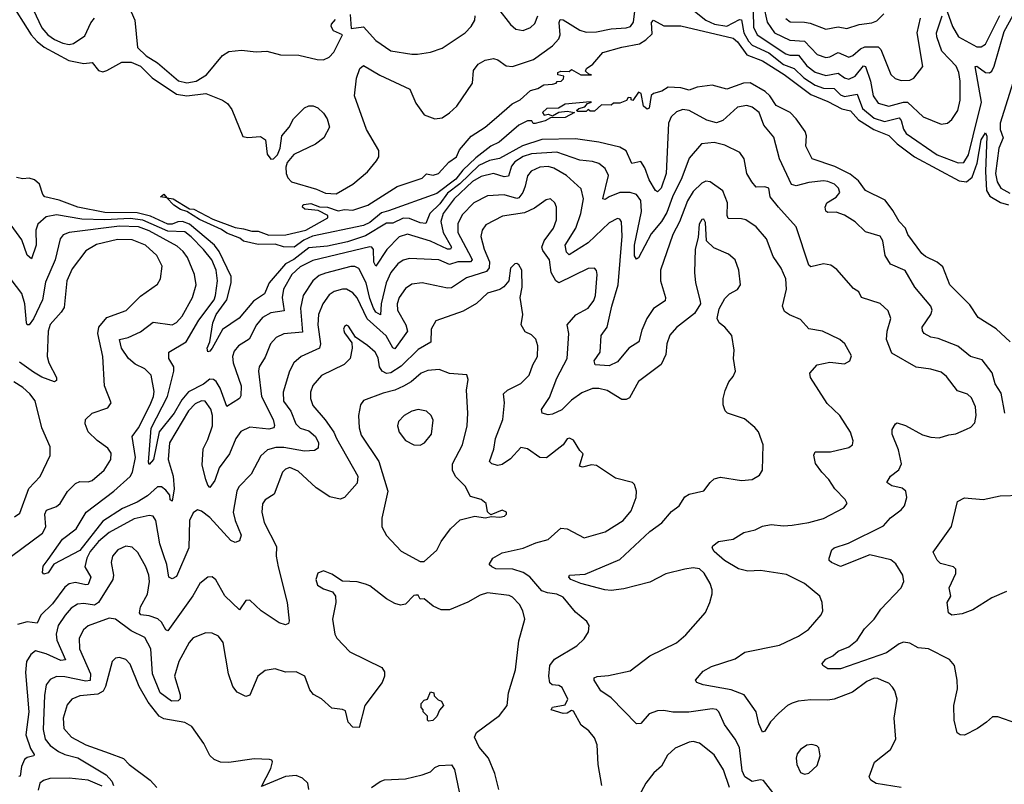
# Model space of a CAD drawing. Extents: x 1468344 to 1613994, y 525695 to 643861.
# Tile 360 of 427: x 1573730 to 1578415, y 612230 to 615867. Entities that reach past the tile are written whole.
import ezdxf

# ---------------------------------------------------------------- set-up
doc = ezdxf.new("R2010")
doc.units = 0

msp = doc.modelspace()

# ---------------------------------------------------------------- linework, layer by layer
at = {"layer": '0CON10XD'}
for points in [[(1573677.6, 615965), (1573784.8, 615795), (1573813.1, 615763.1), (1573845.6, 615735.6), (1573962.7, 615672.7), (1574035, 615658.9), (1574075, 615663.2), (1574105, 615625.9), (1574125, 615619.4), (1574145, 615624.8), (1574215, 615664.8), (1574260, 615665), (1574304.7, 615645), (1574359.9, 615589.9), (1574475, 615512.8), (1574525, 615504.2), (1574615, 615515.7), (1574695, 615483.7), (1574718.1, 615468.1), (1574739.2, 615439.2), (1574791.7, 615311.7), (1574815, 615306), (1574875, 615311.2), (1574900, 615295), (1574907.3, 615227.3), (1574925, 615203.8), (1574937.5, 615205), (1574955.9, 615224.1), (1574968.8, 615255), (1574977.5, 615315), (1575012.5, 615355), (1575032.5, 615395), (1575085, 615447.5), (1575105, 615457.5), (1575126.4, 615456.4), (1575148.3, 615448.3), (1575175, 615422.5), (1575193.3, 615395), (1575203.3, 615355), (1575176.7, 615305), (1575137.5, 615275), (1575034.1, 615225.9), (1575002.7, 615187.3), (1574996, 615165), (1574997.5, 615135), (1575005.7, 615115), (1575023.5, 615095), (1575141.2, 615061.2), (1575185, 615041.5), (1575235, 615039.2), (1575315, 615083.8), (1575385, 615143.8), (1575428.2, 615195), (1575438.5, 615215), (1575438.5, 615245), (1575380, 615345), (1575322.5, 615505), (1575332.1, 615587.9), (1575347.5, 615635), (1575365, 615648.6), (1575443.1, 615603.1), (1575586.2, 615536.2), (1575615, 615470), (1575655, 615414.4), (1575704.6, 615394.6), (1575739.5, 615400.5), (1575775, 615423.2), (1575809.1, 615455), (1575884.4, 615565), (1575888.6, 615625), (1575912, 615655), (1575945, 615674.3), (1575985, 615681.9), (1576005, 615675.7), (1576045, 615646.7), (1576075, 615643.6), (1576175, 615677.7), (1576265, 615742.2), (1576294.7, 615775), (1576300.8, 615795), (1576296.2, 615853.8), (1576301.7, 615868.3), (1576315, 615866.6), (1576395, 615817.3), (1576425, 615807.6), (1576475, 615808.5), (1576545, 615823), (1576615, 615827.4), (1576636.4, 615835), (1576651.2, 615855), (1576662.3, 615945)], [(1573793.3, 615915), (1573835, 615828.4), (1573862.9, 615795), (1573895, 615772), (1573935, 615755.8), (1573965, 615748.9), (1573985, 615752.9), (1574039.4, 615790.6), (1574068, 615852), (1574085.5, 615874.5)], [(1574249.7, 615929.7), (1574277.8, 615865), (1574290, 615735), (1574332, 615695), (1574385, 615662.4), (1574485, 615576.5), (1574525, 615566.3), (1574570, 615575), (1574618.5, 615605), (1574695, 615696.9), (1574725, 615715.6), (1574785, 615721.1), (1574855, 615714.5), (1574905, 615717.3), (1574970.2, 615700.2), (1575057.9, 615697.9), (1575145, 615676.9), (1575175, 615676.2), (1575202.2, 615687.8), (1575225, 615711.8), (1575265.4, 615795), (1575223.1, 615813.1), (1575211.5, 615835), (1575213.5, 615845), (1575232.9, 615867.1)], [(1576003, 615923), (1576065, 615844.5), (1576091.3, 615821.3), (1576125, 615816), (1576160.9, 615829.1), (1576181.2, 615848.8), (1576194.8, 615885.2)], [(1576916.4, 615926.4), (1576995, 615864), (1577035.6, 615845.6), (1577095, 615836.5), (1577155, 615867.7), (1577165, 615866.7), (1577176.3, 615805), (1577197.3, 615765), (1577215, 615745.1), (1577295, 615709.1), (1577365, 615654.4), (1577415, 615634.5), (1577460.6, 615590.6), (1577515.1, 615555.1), (1577555, 615540.5), (1577605, 615540.3), (1577635, 615510), (1577655, 615501.9), (1577715, 615512), (1577740.7, 615445), (1577795, 615398.7), (1577845, 615382.7), (1577915, 615399.7), (1577925, 615387.5), (1577935, 615345.6), (1577948.6, 615325), (1578095, 615223.3), (1578195, 615185.3), (1578223.1, 615186.9), (1578245, 615223.5), (1578266.1, 615313.9), (1578306.8, 615475), (1578276, 615644), (1578285, 615646), (1578325, 615615.8), (1578345, 615614.1), (1578355, 615622), (1578366.7, 615645), (1578415, 615811.2), (1578475, 615920.6)], [(1577219.9, 615905), (1577221.6, 615831.6), (1577238.4, 615795), (1577375, 615705.2), (1577395, 615697.7), (1577435, 615697.7), (1577475, 615647.7), (1577515, 615617.7), (1577565, 615600.9), (1577625, 615612.4), (1577655, 615589.8), (1577675, 615583.9), (1577705, 615598.2), (1577745, 615647.2), (1577754.7, 615644.7), (1577778, 615575), (1577790.7, 615505), (1577815, 615469.7), (1577865, 615454.8), (1577935, 615473.8), (1577955, 615473.9), (1578029.2, 615405), (1578115, 615370), (1578145, 615374.3), (1578165, 615392), (1578194.5, 615435), (1578205.3, 615484.7), (1578205.3, 615575), (1578199.4, 615615), (1578186.6, 615645), (1578155, 615678.4), (1578117.8, 615717.8), (1578094.3, 615785), (1578093, 615805), (1578119.3, 615885)], [(1577269.3, 615935), (1577287.3, 615855), (1577321.7, 615805), (1577395, 615768.8), (1577465, 615765.2), (1577525, 615700.9), (1577565, 615687.6), (1577585, 615690.6), (1577625, 615710.2), (1577675, 615689.2), (1577695, 615696.9), (1577731.4, 615728.6), (1577751.8, 615738.2), (1577815, 615737.6), (1577828.2, 615725), (1577875, 615605.8), (1577895, 615587.8), (1577925, 615577.3), (1577965, 615579.5), (1577985, 615589.4), (1578026.6, 615643.4), (1578000, 615805), (1578015.8, 615874.3)], [(1578143.3, 615905), (1578168.9, 615835), (1578196.4, 615785), (1578285, 615738.5), (1578305, 615738.2), (1578325, 615751.1), (1578393.1, 615886.9)], [(1578443.4, 614335), (1578375.8, 614395.8), (1578290.7, 614450.7), (1578250.8, 614510.8), (1578155.9, 614605), (1578122.1, 614692.1), (1578095, 614714.2), (1578040.1, 614740.1), (1578023.1, 614755), (1577956.7, 614845), (1577944.6, 614875), (1577915, 614906.5), (1577885, 614960), (1577848.7, 615008.7), (1577754.6, 615054.6), (1577720.6, 615100.6), (1577681.8, 615131.8), (1577607.9, 615167.9), (1577501.2, 615205), (1577470.8, 615265), (1577473.1, 615315), (1577467.8, 615335), (1577425, 615395.4), (1577396.4, 615425), (1577329.3, 615459.3), (1577299.2, 615505), (1577277.2, 615525), (1577205, 615565.8), (1577174, 615565), (1577095, 615536.9), (1577025.5, 615555.5), (1576953.4, 615546.6), (1576915, 615530.9), (1576875, 615543.3), (1576815, 615545.6), (1576785, 615526.2), (1576745, 615515.6), (1576735, 615506), (1576724.4, 615445.6), (1576715, 615441.8), (1576698.2, 615455), (1576687.3, 615515), (1576675, 615522.5), (1576647, 615483), (1576640, 615485), (1576640, 615495), (1576625, 615496), (1576617, 615483), (1576585, 615470), (1576555, 615470), (1576545, 615460), (1576498.3, 615461.7), (1576465, 615432.5), (1576445, 615432.5), (1576435, 615440), (1576425, 615430), (1576385, 615430), (1576380, 615435), (1576390, 615445), (1576418.3, 615451.7), (1576431.7, 615468.3), (1576450, 615475), (1576445, 615476.7), (1576325, 615465.8), (1576293.5, 615446.5), (1576238.8, 615445), (1576217.5, 615425), (1576225, 615413.3), (1576245, 615416.7), (1576265, 615410), (1576295, 615426.7), (1576335, 615432.5), (1576370, 615425), (1576325, 615401.2), (1576255, 615400), (1576230, 615385), (1576183, 615373), (1576173.3, 615373.3), (1576165.9, 615385.9), (1576145.5, 615385.5), (1576105, 615365.8), (1576011.8, 615285), (1575971.6, 615265), (1575900.9, 615209.1), (1575838.8, 615151.2), (1575805, 615109.1), (1575715, 615040.6), (1575485, 614958.5), (1575451.6, 614948.4), (1575395, 614902.2), (1575365, 614887.8), (1575123.1, 614836.9), (1575081.1, 614818.9), (1575035, 614785.3), (1574985, 614786.7), (1574945, 614799.2), (1574865, 614797.7), (1574795, 614812.9), (1574777.2, 614827.2), (1574715, 614852.1), (1574689.7, 614869.7), (1574585, 614916), (1574524.4, 614954.4), (1574495, 614964.3), (1574462.5, 614985), (1574430, 615020), (1574400, 615025), (1574415, 615037.5), (1574430, 615020), (1574460, 615015), (1574538, 614968), (1574557.5, 614965), (1574648.6, 614918.6), (1574755, 614878.9), (1574795, 614871.5), (1574835, 614861.1), (1574865, 614860.5), (1574915, 614842), (1574995.7, 614844.3), (1575091.9, 614865), (1575196, 614925), (1575195.8, 614935.8), (1575150, 614960), (1575086.2, 614965), (1575075.8, 614975), (1575076.2, 614985), (1575082.4, 614987.6), (1575115, 614991.8), (1575156.9, 614976.9), (1575195, 614975.2), (1575245, 614958.5), (1575275, 614964.6), (1575315, 614960.3), (1575386.9, 614985), (1575526.2, 615073.8), (1575645, 615112.4), (1575665, 615134.4), (1575697.3, 615127.3), (1575723.3, 615135), (1575771.3, 615188.7), (1575807.6, 615215), (1575822.7, 615247.3), (1575877.8, 615312.2), (1575944.4, 615355), (1575997.8, 615402.3), (1576073.3, 615466.7), (1576110.8, 615485), (1576159.7, 615530.3), (1576195, 615540), (1576223, 615557), (1576265, 615560), (1576282.5, 615565), (1576287, 615573), (1576306.7, 615575), (1576317.5, 615585), (1576318.3, 615598.3), (1576290, 615605), (1576290, 615615), (1576305, 615622.5), (1576345, 615620), (1576355, 615630), (1576400, 615605), (1576450, 615605), (1576437.5, 615607.5), (1576422.5, 615622.5), (1576426.7, 615635), (1576457.5, 615655), (1576505, 615711.2), (1576595, 615736.9), (1576678.6, 615751.4), (1576709.5, 615770.5), (1576739.7, 615800.3), (1576735.8, 615854.2), (1576745, 615864), (1576795, 615838.1), (1576875, 615836.9), (1577125, 615778.5), (1577145, 615761.8), (1577190.4, 615700.4), (1577265, 615670.5), (1577366.8, 615606.8), (1577495, 615511.3), (1577575, 615478.3), (1577642.1, 615442.1), (1577682.9, 615432.9), (1577721, 615391), (1577793.8, 615343.8), (1577865.8, 615315.8), (1577905.9, 615275.9), (1577986.9, 615215), (1578199.8, 615099.8), (1578235, 615095.2), (1578262.2, 615117.8), (1578286, 615184), (1578305, 615295.4), (1578325, 615329.2), (1578332.1, 615312.1), (1578326.2, 615145), (1578329.8, 615055), (1578346.9, 615026.9), (1578396.6, 614996.6), (1578435, 614985.5)], [(1575301.6, 615891.6), (1575306.2, 615825), (1575365, 615832.7), (1575425, 615767.5), (1575495, 615718.9), (1575595, 615702.3), (1575622.9, 615702.9), (1575685, 615711.8), (1575739.2, 615730.8), (1575850, 615805), (1575878.5, 615835), (1575895.4, 615865), (1575896.8, 615885)], [(1577375, 615872.7), (1577396.2, 615856.2), (1577465, 615855.7), (1577490.4, 615849.6), (1577565, 615821.8), (1577625, 615832.5), (1577665, 615824.7), (1577725, 615844.6), (1577785, 615851.3), (1577808.8, 615861.2), (1577841.1, 615895)], [(1578465, 615597.3), (1578396.1, 615373.9), (1578395.8, 615345), (1578410.2, 615305), (1578388.5, 615255), (1578373.8, 615135), (1578380.3, 615095), (1578398.9, 615065), (1578441.6, 615041.6)], [(1578418.2, 613995), (1578400.1, 614090.1), (1578371.6, 614135), (1578356.6, 614186.6), (1578309.8, 614249.8), (1578254.7, 614264.7), (1578193.9, 614313.9), (1578100.4, 614350.4), (1578065, 614356.4), (1578033.3, 614375), (1578025, 614386.7), (1578023.6, 614405), (1578065.6, 614465), (1578071.4, 614485), (1578065.7, 614505), (1577990, 614595), (1577943.8, 614673.8), (1577874.2, 614704.2), (1577847.9, 614745), (1577836.9, 614815), (1577825, 614838), (1577755, 614857.1), (1577705.6, 614905), (1577655, 614937.8), (1577615, 614951.5), (1577575, 614950), (1577565.6, 614955.6), (1577562.5, 614975), (1577571.1, 614995), (1577615, 615022.1), (1577633.1, 615045), (1577626.5, 615065), (1577606.9, 615085), (1577575, 615097.4), (1577555, 615100.8), (1577485, 615093.2), (1577425, 615077), (1577402.8, 615082.8), (1577345.5, 615205), (1577317.7, 615307.7), (1577270.8, 615365), (1577247.9, 615425), (1577215, 615451.5), (1577189.4, 615459.4), (1577145, 615450.7), (1577075, 615388), (1577045, 615376.5), (1576999.2, 615389.2), (1576915, 615434.8), (1576885, 615438.9), (1576855, 615428.9), (1576829.3, 615405), (1576817.2, 615375), (1576806, 615135), (1576781.8, 615065), (1576765, 615048.1), (1576755, 615054.4), (1576725.4, 615105), (1576705, 615162.5), (1576685, 615191.9), (1576642.9, 615182.9), (1576615, 615243.1), (1576585, 615261.1), (1576485, 615284), (1576375, 615299.8), (1576215, 615297.2), (1576122.6, 615267.4), (1576013.4, 615206.6), (1575965, 615197.1), (1575915, 615173.7), (1575823.6, 615086.4), (1575765, 615041.7), (1575729.6, 614990.4), (1575680.6, 614945), (1575662.5, 614897.5), (1575635, 614900.7), (1575585, 614921.8), (1575555, 614922.1), (1575505, 614899.1), (1575475, 614899.1), (1575375, 614839.1), (1575290.1, 614809.9), (1575195, 614790.2), (1575105, 614781.1), (1575033.8, 614726.2), (1574994.5, 614705.5), (1574917, 614615), (1574895, 614563.5), (1574842.5, 614527.5), (1574773.5, 614446.5), (1574695, 614393.9), (1574645, 614304.4), (1574635, 614290), (1574625, 614287.5), (1574622, 614305), (1574633.8, 614335), (1574648.5, 614425), (1574664.3, 614465), (1574714.6, 614535), (1574736.2, 614615), (1574736, 614645), (1574678.8, 614765), (1574657.1, 614795), (1574538.3, 614895), (1574505, 614907.4), (1574481.7, 614905), (1574455, 614894.2), (1574435, 614894.4), (1574352.6, 614932.6), (1574288.2, 614948.2), (1574135, 614950), (1574005.6, 614975), (1573917.7, 615007.7), (1573848.8, 615025), (1573839.2, 615035), (1573824.4, 615085), (1573800, 615105), (1573775, 615113.1), (1573745, 615110), (1573715, 615115.7)], [(1578475, 612519.1), (1578385, 612551.2), (1578358.3, 612551.7), (1578330, 612525), (1578288, 612495), (1578225, 612464.4), (1578205, 612465.7), (1578190, 612475), (1578175.7, 612535), (1578174.4, 612605), (1578192.2, 612685), (1578191.4, 612725), (1578177.5, 612795), (1578155, 612824), (1578055, 612874.4), (1578005, 612879.6), (1577965, 612901.8), (1577935, 612905.6), (1577915, 612898.1), (1577854.1, 612855.9), (1577635, 612780), (1577575, 612780), (1577552, 612795), (1577548, 612805), (1577565, 612825.3), (1577599.2, 612840.8), (1577625, 612863.2), (1577675, 612884.7), (1577715, 612915.5), (1577750.1, 612969.9), (1577796.4, 613015), (1577827.2, 613062.8), (1577924.7, 613165.3), (1577936.2, 613195), (1577932.1, 613225), (1577899.2, 613279.2), (1577875, 613297.8), (1577775, 613322.3), (1577635, 613265.7), (1577592.5, 613285), (1577582, 613295), (1577581.2, 613305), (1577594, 613345), (1577605.6, 613354.4), (1577673.1, 613376.9), (1577840, 613460), (1577873.1, 613496.9), (1577924.7, 613535.3), (1577939.5, 613555), (1577951.5, 613595), (1577946.7, 613625), (1577928.8, 613638.8), (1577880.3, 613650.2), (1577856, 613665), (1577873.1, 613695), (1577913.5, 613726.5), (1577926.2, 613755), (1577911.5, 613821.5), (1577880.7, 613895), (1577881.7, 613918.3), (1577897.5, 613945), (1577905, 613950), (1577945, 613937.5), (1578025, 613893.1), (1578065, 613880.6), (1578105, 613877.5), (1578151.7, 613891.7), (1578185, 613896.7), (1578235, 613918.8), (1578255, 613928.8), (1578275, 613950), (1578281.9, 613985), (1578277.3, 614025), (1578258.5, 614068.5), (1578240, 614085), (1578191.9, 614101.9), (1578139.4, 614169.4), (1578115, 614190.4), (1578065, 614204.6), (1577995, 614214.5), (1577880, 614280), (1577854.7, 614345), (1577857.3, 614385), (1577875.3, 614445), (1577862, 614482), (1577825, 614516.4), (1577735.7, 614545.7), (1577722.6, 614572.6), (1577697.9, 614587.9), (1577618.3, 614678.3), (1577589.3, 614699.3), (1577555, 614705.6), (1577495, 614691.5), (1577485, 614698.9), (1577425, 614881.2), (1577341.1, 614975), (1577301.5, 615025), (1577294.4, 615065), (1577275, 615071.6), (1577235, 615070.9), (1577213.1, 615095), (1577190, 615135), (1577177.7, 615205), (1577156.7, 615235), (1577085, 615270), (1577035, 615283.5), (1576973.8, 615276.2), (1576915, 615208.1), (1576880.3, 615115), (1576835.6, 615025), (1576809.5, 614950.5), (1576783.4, 614906.6), (1576735, 614848.2), (1576675, 614734.4), (1576665, 614727.8), (1576655, 614743.3), (1576654.5, 614795), (1576688.2, 614955), (1576685, 615006.7), (1576665, 615036), (1576635.2, 615045.2), (1576585, 615045.2), (1576535, 615024.7), (1576515, 615012.2), (1576504.6, 615014.6), (1576530.9, 615125), (1576515, 615158.5), (1576485, 615182.7), (1576455, 615192.6), (1576395, 615198.2), (1576285, 615237), (1576165, 615229.2), (1576125, 615216.5), (1576085, 615190), (1576070.3, 615169.7), (1576055, 615123.3), (1576035, 615120.2), (1575985, 615135.2), (1575925, 615120.6), (1575885, 615097.9), (1575797.5, 615015), (1575745.5, 614945), (1575733, 614907), (1575745.4, 614855), (1575784.7, 614785), (1575778.9, 614775), (1575765, 614774.8), (1575685, 614813.2), (1575575, 614846.9), (1575535, 614833.4), (1575476.5, 614773.5), (1575425, 614694.5), (1575415, 614713.8), (1575413.2, 614773.2), (1575405, 614784.6), (1575395, 614786.6), (1575125, 614721.9), (1575065, 614691.9), (1575024.2, 614655), (1574985.3, 614585), (1574979.1, 614545), (1574987.4, 614482.6), (1574925, 614472.1), (1574885, 614449.7), (1574856.9, 614415), (1574822.2, 614347.8), (1574770.8, 614315), (1574750.5, 614289.5), (1574742.6, 614265), (1574744.7, 614235.3), (1574784.1, 614125), (1574782.3, 614077.7), (1574775.6, 614065), (1574715, 614027.5), (1574683, 614115), (1574665, 614146.2), (1574652.2, 614155), (1574635, 614156.8), (1574605, 614133.8), (1574533.4, 614096.6), (1574500.5, 614059.5), (1574465, 613996.1), (1574393.6, 613906.4), (1574366.8, 613775), (1574345, 613752), (1574342.6, 613762.6), (1574355, 613923.5), (1574433, 614075), (1574462.6, 614195), (1574462.5, 614215), (1574439.7, 614255), (1574439.5, 614285), (1574522.1, 614335), (1574582.6, 614437.4), (1574654.8, 614535), (1574661.7, 614555), (1574671.2, 614625), (1574664.8, 614675), (1574643.9, 614725), (1574604.1, 614774.1), (1574545, 614834.8), (1574515, 614857.2), (1574435, 614861.1), (1574315, 614913.5), (1574255, 614921), (1574135, 614914.2), (1574025, 614917.7), (1573905, 614938.8), (1573855, 614928.6), (1573815.9, 614895), (1573806.2, 614865), (1573807.5, 614795), (1573785, 614730), (1573765, 614747.1), (1573739.5, 614819.5), (1573689.4, 614889.4)], [(1577925, 612214.4), (1577805, 612234.4), (1577780.3, 612250.3), (1577771.2, 612265), (1577797.5, 612335), (1577873.6, 612396.4), (1577898.6, 612445), (1577890.6, 612545), (1577905.4, 612635.4), (1577894.6, 612674.6), (1577883, 612693), (1577865, 612711.1), (1577845, 612718.8), (1577813.5, 612733.5), (1577795, 612735.3), (1577760.1, 612719.9), (1577692, 612668), (1577605, 612635.7), (1577575, 612630.6), (1577495, 612632.7), (1577434.6, 612625.4), (1577405, 612615.6), (1577384, 612605), (1577342.1, 612567.9), (1577302.9, 612527.1), (1577275, 612482.5), (1577265, 612477.5), (1577247.6, 612517.6), (1577233.6, 612575), (1577176.5, 612655), (1577115, 612679.2), (1576982.7, 612702.7), (1576951.2, 612715), (1576946.2, 612725), (1576981.7, 612768.3), (1577021.2, 612791.2), (1577135, 612826.7), (1577180.8, 612859.2), (1577345, 612892.5), (1577435.4, 612934.6), (1577483.8, 612966.2), (1577544.3, 613035.7), (1577550.8, 613055), (1577548.6, 613095), (1577537.5, 613125), (1577465, 613184.6), (1577377.8, 613227.7), (1577255, 613247.6), (1577195, 613244.7), (1577150.8, 613255), (1577084.3, 613295), (1577035, 613337.8), (1577024.6, 613355), (1577027.5, 613365), (1577055, 613384.7), (1577125, 613395.5), (1577175, 613428.5), (1577229.4, 613440.6), (1577265, 613458.2), (1577305, 613465.4), (1577365, 613459.6), (1577405, 613462.7), (1577485, 613475.8), (1577555, 613494.6), (1577651.2, 613545), (1577666.7, 613565), (1577658, 613585), (1577608.8, 613635), (1577580.8, 613680.7), (1577546.9, 613715), (1577516.1, 613756.1), (1577509.4, 613795), (1577515, 613811.2), (1577588.5, 613811.5), (1577675, 613832), (1577693.3, 613845), (1577696.4, 613863.6), (1577682.9, 613905), (1577633.1, 613985), (1577572, 614042), (1577492.5, 614165), (1577489.2, 614185), (1577525, 614226), (1577585, 614238.6), (1577655, 614230), (1577680, 614245), (1577688.3, 614268.3), (1577655.8, 614325), (1577632, 614345), (1577550, 614385), (1577485, 614396.9), (1577445, 614441.2), (1577392.6, 614462.6), (1577369.5, 614479.5), (1577359.6, 614505), (1577378.6, 614585), (1577374.7, 614634.7), (1577353.8, 614685), (1577315, 614740), (1577283.9, 614825), (1577235, 614882.2), (1577185, 614914.5), (1577165, 614920.4), (1577100.6, 614920.6), (1577095.8, 614935.7), (1577097.2, 614995), (1577075, 615053.1), (1577015, 615096.2), (1576995, 615098.7), (1576975, 615088.9), (1576935, 615049.3), (1576907, 615005), (1576869.4, 614905), (1576838.1, 614845), (1576778.5, 614675), (1576778.2, 614625), (1576803.3, 614545), (1576800.5, 614529.5), (1576746.3, 614493.7), (1576713.8, 614446.2), (1576689.9, 614390.1), (1576675.3, 614334.7), (1576628.9, 614305), (1576575, 614239.2), (1576535, 614221.2), (1576468, 614225), (1576462.6, 614245), (1576491.1, 614285), (1576496.4, 614365), (1576524.8, 614405.2), (1576547.1, 614505), (1576578.3, 614605), (1576597.2, 614837.2), (1576593.6, 614905), (1576585, 614917.8), (1576575, 614920.5), (1576535, 614901.3), (1576435, 614805.8), (1576345, 614748.5), (1576331, 614761), (1576324.7, 614795), (1576375.7, 614875), (1576400.5, 614945), (1576411.9, 615015), (1576402, 615062), (1576331.5, 615125), (1576270.9, 615160.9), (1576245, 615168.7), (1576204.2, 615165), (1576163.5, 615146.5), (1576146.4, 615123.6), (1576134.3, 615075), (1576123.9, 615045), (1576105, 615019.5), (1576095, 615017), (1576035, 615034.3), (1575955, 615029.4), (1575891.2, 614995), (1575835, 614938.8), (1575814.8, 614895.2), (1575813.8, 614855), (1575877.8, 614735), (1575882.2, 614725), (1575875, 614715.4), (1575815, 614714.8), (1575775, 614702.5), (1575724.2, 614724.2), (1575585, 614730.3), (1575555, 614723.6), (1575528.7, 614705), (1575496.3, 614665), (1575473.2, 614615), (1575450.3, 614515), (1575446.2, 614463.8), (1575425, 614476.2), (1575412.5, 614495), (1575395, 614540.9), (1575378, 614615), (1575344, 614684), (1575325, 614692.3), (1575305, 614692.2), (1575185, 614661.9), (1575155, 614649.7), (1575124.5, 614625.5), (1575078.1, 614555), (1575065.2, 614495), (1575075, 614381.2), (1574986.9, 614373.1), (1574949.5, 614355), (1574922.7, 614325), (1574897.8, 614262.2), (1574869.5, 614215), (1574866.2, 614195), (1574879.8, 614075), (1574936.2, 613965), (1574942.5, 613937.5), (1574939.2, 613925), (1574915, 613919.6), (1574825, 613928.4), (1574782.1, 613907.9), (1574758.9, 613875), (1574727.9, 613802.1), (1574678.7, 613735), (1574658.4, 613675), (1574635, 613642.2), (1574625, 613652.2), (1574615, 613680), (1574598.2, 613748.2), (1574603.1, 613825), (1574625, 613870), (1574646.8, 613935), (1574646.4, 613985), (1574639.3, 614015), (1574612.7, 614052.7), (1574595, 614054.7), (1574565, 614040.3), (1574533.1, 614006.9), (1574442.3, 613855), (1574435.7, 613775.7), (1574459.2, 613695), (1574465.2, 613635), (1574455, 613577.5), (1574445, 613582.5), (1574443.8, 613605), (1574425, 613629.6), (1574405, 613644.7), (1574385, 613645.4), (1574338.2, 613601.8), (1574288.4, 613571.6), (1574218.4, 613541.6), (1574125, 613481.5), (1574015, 613341.7), (1573892.3, 613277.7), (1573865, 613235.5), (1573845, 613228.9), (1573837.6, 613237.6), (1573841.6, 613268.4), (1573865, 613299.5), (1573933.1, 613396.9), (1573998.2, 613445), (1574045.5, 613525), (1574177.6, 613625), (1574255, 613694), (1574267, 613715), (1574281.1, 613785), (1574265.2, 613885), (1574295, 613926.1), (1574350.2, 614035), (1574366.7, 614075), (1574368.9, 614098.9), (1574355, 614175.7), (1574325, 614206.5), (1574278.3, 614228.3), (1574246.7, 614255), (1574214.1, 614305), (1574204, 614345), (1574245, 614355.9), (1574305, 614382.4), (1574365, 614428.9), (1574455, 614415.5), (1574475, 614426.4), (1574502.7, 614457.3), (1574551.6, 614545), (1574568.7, 614605), (1574562.2, 614655), (1574528.2, 614735), (1574508.2, 614765), (1574479.5, 614789.5), (1574345, 614862.8), (1574295, 614882.1), (1574204.6, 614884.6), (1573965.6, 614854.4), (1573936.3, 614843.7), (1573922.5, 614825), (1573897.6, 614725), (1573852, 614618), (1573837.6, 614535), (1573795, 614444.3), (1573775, 614416), (1573765, 614416.2), (1573761.8, 614425), (1573753.6, 614515), (1573739.4, 614565), (1573689.3, 614630.7)], [(1576461.2, 614531.2), (1576470, 614555), (1576477.7, 614655), (1576474.5, 614674.5), (1576465.4, 614685.4), (1576435, 614683.6), (1576295, 614615.9), (1576280.3, 614625), (1576258.9, 614665), (1576250, 614725), (1576218.8, 614768.8), (1576213.8, 614785), (1576225.2, 614814.8), (1576269.3, 614875), (1576283.8, 614915), (1576284.4, 614975), (1576276.1, 614996.1), (1576255, 615014.4), (1576235, 615010.5), (1576179.1, 614970.9), (1576132.2, 614947.8), (1576027.3, 614932.7), (1575948.3, 614891.8), (1575930.4, 614865), (1575924, 614836), (1575940.5, 614775), (1575965.5, 614715.5), (1575962.9, 614687.1), (1575951.6, 614668.4), (1575855, 614639.4), (1575785, 614591.5), (1575765, 614589.2), (1575705, 614603.2), (1575645, 614614.7), (1575595, 614609.6), (1575565, 614589.1), (1575535.9, 614545), (1575525.8, 614515), (1575527.6, 614485), (1575567.8, 614415), (1575574.7, 614385), (1575515, 614300.9), (1575505, 614306.9), (1575473.9, 614363.9), (1575383.4, 614443.4), (1575335, 614544.6), (1575315, 614568.4), (1575285, 614584.7), (1575265, 614585.9), (1575225.7, 614574.3), (1575202.5, 614557.5), (1575172.8, 614515), (1575151.9, 614465), (1575149.1, 614415), (1575160.3, 614325), (1575156.9, 614305), (1575069.4, 614265), (1575034.7, 614235.3), (1575013.3, 614195), (1574984.1, 614095), (1574985, 614052.9), (1575020.3, 614005), (1575043.9, 613943.9), (1575065, 613924.1), (1575105, 613910.6), (1575137.5, 613885), (1575151.9, 613855), (1575150.7, 613829.3), (1575132.6, 613817.4), (1575085, 613814.8), (1574987.2, 613832.8), (1574948, 613832), (1574909.1, 613820.9), (1574877.2, 613792.8), (1574830.4, 613705), (1574772.5, 613645), (1574762.3, 613625), (1574746.1, 613523.9), (1574755, 613484.3), (1574783.6, 613415), (1574775, 613388), (1574755, 613380.8), (1574735, 613390), (1574635, 613498.4), (1574595, 613529.6), (1574575, 613535.6), (1574555, 613520.8), (1574537.7, 613485), (1574534.2, 613355), (1574475, 613218.9), (1574455, 613207.8), (1574438.6, 613215), (1574430.5, 613275), (1574415, 613316.9), (1574396.6, 613373.4), (1574376.7, 613485), (1574365, 613506.2), (1574345, 613509.3), (1574275, 613492.7), (1574155, 613427.6), (1574105, 613385.2), (1574065, 613337.5), (1574048.7, 613305), (1574038.9, 613265), (1574067.5, 613215), (1574055, 613181.1), (1574045, 613178.4), (1573995, 613190.6), (1573965, 613183.2), (1573945, 613168.6), (1573885, 613088.1), (1573830.9, 613035), (1573812.7, 612997.3), (1573765, 613003.5), (1573719.9, 612990.1)], [(1577325, 612177.5), (1577268.7, 612248.7), (1577255, 612251.4), (1577215, 612243.6), (1577180.3, 612265), (1577167.4, 612295), (1577155.2, 612405.2), (1577135, 612444.4), (1577082.9, 612515), (1577056.7, 612575), (1577045, 612585.4), (1577025, 612588.7), (1576913.8, 612573.8), (1576837.4, 612572.6), (1576795, 612581.8), (1576765, 612580.4), (1576725.7, 612565), (1576685, 612520), (1576665, 612517.5), (1576545, 612641.1), (1576494.4, 612675), (1576463.3, 612725), (1576463.6, 612736.4), (1576477.4, 612742.6), (1576532.1, 612747.9), (1576635, 612769.6), (1576728.8, 612841.2), (1576855, 612903.3), (1576899.1, 612940.9), (1576992.4, 613047.6), (1577014.2, 613095), (1577024.4, 613135.6), (1577025.6, 613155), (1577015.5, 613185), (1576986.2, 613235), (1576965.2, 613255.2), (1576935, 613260), (1576895, 613253.8), (1576805, 613230.7), (1576727.8, 613192.2), (1576605, 613160.5), (1576545, 613152.3), (1576514.7, 613154.7), (1576399.2, 613185), (1576352.5, 613205), (1576342.7, 613215), (1576345.6, 613224.4), (1576419.8, 613230.2), (1576585, 613300), (1576727.6, 613432.4), (1576785, 613474), (1576832.1, 613527.9), (1576867.3, 613555), (1576895, 613597.8), (1576915, 613609.5), (1576984.4, 613625.6), (1577015, 613666.2), (1577035, 613682.5), (1577065, 613690.8), (1577165, 613675.7), (1577215, 613679.2), (1577249.7, 613700.3), (1577264, 613725), (1577266.9, 613845), (1577245, 613906.2), (1577228, 613928), (1577178.6, 613968.6), (1577098, 613995), (1577087.1, 614007.1), (1577077.8, 614035), (1577076.5, 614065), (1577087.2, 614102.8), (1577104.3, 614145), (1577125, 614170), (1577135.8, 614195), (1577126.2, 614255), (1577130, 614295), (1577118, 614365), (1577084.5, 614404.5), (1577057.5, 614425), (1577048.6, 614445), (1577058.1, 614491.9), (1577085, 614540), (1577107, 614563), (1577145, 614583.8), (1577159.2, 614605), (1577152, 614675), (1577134.3, 614724.3), (1577102, 614752), (1577032.2, 614782.2), (1576997.5, 614815), (1576992.8, 614902.8), (1576985, 614918), (1576975, 614916), (1576963.6, 614895), (1576958.9, 614831.1), (1576944.5, 614775), (1576940.8, 614665), (1576945.8, 614615), (1576968.3, 614528.3), (1576968.8, 614515), (1576941.2, 614468.8), (1576855, 614402.5), (1576823.3, 614366.7), (1576808.8, 614325), (1576804.7, 614275), (1576782.6, 614227.4), (1576675, 614145.5), (1576632.2, 614067.8), (1576615, 614060), (1576595, 614060.6), (1576525, 614103.4), (1576485, 614113.4), (1576455, 614113.5), (1576405, 614092.9), (1576355, 614056.6), (1576309.1, 614010.9), (1576265, 613990), (1576245, 613986.9), (1576216.2, 613995), (1576212.9, 614012.9), (1576250.2, 614069.8), (1576285, 614161.2), (1576335.4, 614255), (1576342.7, 614375), (1576335.6, 614415), (1576376.3, 614463.6), (1576434.3, 614495), (1576461.2, 614531.2)], [(1573690.5, 613315), (1573838.5, 613425), (1573854, 613455), (1573849.3, 613515), (1573856.7, 613533.3), (1573905, 613551.8), (1573921.9, 613565), (1573957.2, 613622.8), (1573995, 613661.2), (1574015, 613670), (1574055, 613668.5), (1574075, 613674.4), (1574131.9, 613725), (1574162.9, 613775), (1574165.5, 613805), (1574149.5, 613829.5), (1574098.5, 613865), (1574055.9, 613905.9), (1574041.5, 613945), (1574043.1, 613965), (1574074.6, 613995.4), (1574148.5, 614021.5), (1574164.2, 614045), (1574132.5, 614125), (1574125.3, 614264.7), (1574102, 614375), (1574106.8, 614405), (1574145, 614451.1), (1574236.2, 614483.8), (1574305, 614551.8), (1574385, 614608.6), (1574400, 614635), (1574407.1, 614695), (1574381.5, 614745), (1574328.5, 614795), (1574265, 614819.6), (1574195, 614820.6), (1574095, 614797.9), (1574045, 614768.2), (1573978.5, 614681.5), (1573954.6, 614624.6), (1573941.5, 614498.5), (1573927.5, 614475), (1573875, 614417.3), (1573865.2, 614385), (1573860.7, 614265), (1573868.9, 614235), (1573904, 614165), (1573905, 614150), (1573896, 614144), (1573835, 614166.5), (1573795, 614190.2), (1573728.6, 614238.6)], [(1576499.4, 612225), (1576481.8, 612325), (1576477.8, 612417.8), (1576465, 612451.2), (1576437.5, 612485), (1576401.7, 612511.7), (1576365, 612577.7), (1576355, 612581.5), (1576335, 612568.8), (1576315, 612567.3), (1576259.2, 612585), (1576265, 612597.5), (1576325, 612607.8), (1576338.1, 612635), (1576310.8, 612690.8), (1576295, 612699.8), (1576264, 612704), (1576253, 612713), (1576247.9, 612745), (1576251.8, 612795), (1576275, 612825.5), (1576380.6, 612889.4), (1576415, 612922), (1576436.2, 612955), (1576440, 612985), (1576428.8, 613005), (1576375, 613048.6), (1576315, 613120.5), (1576285, 613133.8), (1576240.8, 613140.8), (1576215, 613150), (1576156.7, 613216.7), (1576125, 613238.3), (1576077, 613253), (1575995, 613254.6), (1575975.8, 613265), (1575964.2, 613275), (1575980.6, 613305), (1576025, 613330.4), (1576125, 613353.5), (1576185, 613379.2), (1576243.8, 613395), (1576305, 613447.8), (1576335, 613445.6), (1576415, 613401.9), (1576515, 613430.5), (1576600.6, 613485), (1576639.1, 613530.9), (1576662.9, 613595), (1576664, 613625), (1576655.9, 613655.9), (1576646.1, 613666.1), (1576565, 613685.7), (1576475, 613746.4), (1576450.9, 613749.1), (1576408, 613738), (1576394.1, 613744.1), (1576411.7, 613801.7), (1576395, 613817.5), (1576365, 613867.5), (1576346.4, 613876.4), (1576335, 613873.8), (1576316, 613845), (1576237.2, 613782.8), (1576204.6, 613784.6), (1576145.4, 613825.4), (1576115, 613831.9), (1576065, 613778.5), (1576025, 613750.6), (1576005, 613746.9), (1575976.7, 613755), (1575966, 613765), (1575986.4, 613823.6), (1575993.2, 613875), (1576028, 613965), (1576035.9, 614045), (1576032.3, 614087.7), (1576050.8, 614105), (1576113.6, 614136.4), (1576154, 614176), (1576170.8, 614225), (1576193.8, 614265), (1576196, 614315), (1576185, 614348.1), (1576165, 614367.5), (1576135, 614382.5), (1576115.6, 614415), (1576124.3, 614465), (1576110.6, 614545), (1576120.8, 614595), (1576119.2, 614675), (1576105, 614701.2), (1576095, 614708), (1576085, 614706), (1576065.7, 614685), (1576056.9, 614625), (1576034.2, 614595.7), (1576015, 614583.8), (1575955, 614566.9), (1575902.7, 614517.3), (1575839.3, 614480.7), (1575709.2, 614435), (1575687.9, 614395), (1575686.8, 614333.2), (1575625, 614297.8), (1575545, 614218.2), (1575495, 614186.5), (1575475, 614184.8), (1575453.9, 614195), (1575442.5, 614215), (1575435, 614258), (1575420.5, 614285), (1575385, 614317.8), (1575327, 614357), (1575295, 614408.8), (1575285, 614413.3), (1575275, 614407.5), (1575270.8, 614395), (1575275, 614377.5), (1575310, 614330), (1575311.9, 614305), (1575302.5, 614255), (1575273.6, 614226.4), (1575165.8, 614174.2), (1575125, 614126.9), (1575112.7, 614095), (1575114, 614065), (1575125, 614031.4), (1575184, 613964), (1575224.7, 613905), (1575236.9, 613875), (1575339.2, 613695), (1575335, 613662), (1575275, 613594), (1575255, 613585.7), (1575205, 613596.7), (1575140.1, 613640.1), (1575055, 613720), (1575015, 613736.2), (1574995, 613729.5), (1574980, 613715), (1574940, 613610), (1574897.1, 613582.9), (1574885.4, 613564.6), (1574882.4, 613525), (1574892.2, 613475), (1574951.7, 613361.7), (1574950.8, 613315), (1574959.6, 613265), (1575002.7, 613095), (1575012, 613008), (1575008.8, 612995), (1574995, 612988.8), (1574965, 612998.8), (1574878, 613055), (1574825, 613105.8), (1574805, 613103.8), (1574775, 613060), (1574705, 613126.7), (1574663.3, 613203.3), (1574645, 613216.9), (1574625, 613215.6), (1574586.5, 613185), (1574553.4, 613126.6), (1574435, 612960), (1574425, 612964.5), (1574405, 613001.5), (1574387.7, 613017.7), (1574345, 613032.2), (1574306, 613036), (1574299.6, 613045), (1574304.3, 613075), (1574337.1, 613135), (1574347.1, 613195), (1574344.1, 613225), (1574330.3, 613265), (1574292.3, 613332.3), (1574265, 613357.8), (1574235, 613363.1), (1574196.7, 613345), (1574171.2, 613315), (1574165.4, 613285), (1574175.3, 613225.3), (1574172.4, 613205), (1574105.1, 613094.9), (1574085, 613082.6), (1574035, 613090.8), (1574005, 613086.5), (1573975, 613068), (1573946.7, 613035), (1573913.2, 612985), (1573903.3, 612945), (1573907.1, 612915), (1573947.3, 612822.7), (1573925, 612819.8), (1573855, 612850.7), (1573805.4, 612864.6), (1573782, 612848), (1573762.5, 612815), (1573757.7, 612762.3), (1573772.7, 612575), (1573759.1, 612465), (1573780.5, 612400.5), (1573798.3, 612371.7), (1573796.7, 612365), (1573765, 612358.5), (1573752.2, 612347.8), (1573737.4, 612315), (1573731.7, 612268.3), (1573725, 612267.1)], [(1575635, 613289.2), (1575655, 613290), (1575715, 613343.3), (1575735.8, 613385), (1575779.2, 613445), (1575825, 613488.6), (1575895, 613505.6), (1575945, 613497.5), (1575975, 613503.3), (1576015, 613500), (1576036.2, 613505), (1576046, 613515), (1576046, 613525), (1576025, 613534), (1575971.7, 613511.7), (1575956.4, 613526.4), (1575950, 613565), (1575925.5, 613585.5), (1575875, 613599.2), (1575848.8, 613648.8), (1575803.9, 613693.9), (1575789.5, 613725), (1575789.5, 613755), (1575836.1, 613845), (1575858.9, 613935), (1575862.1, 613995), (1575855.4, 614105), (1575864.4, 614155), (1575858.1, 614178.1), (1575775, 614183.6), (1575725, 614203.1), (1575672.3, 614197.7), (1575639.5, 614185), (1575592.3, 614145), (1575556.4, 614123.6), (1575515, 614105.2), (1575458.9, 614091.1), (1575365, 614056.2), (1575351.4, 614035), (1575341.5, 613985), (1575345.3, 613925), (1575355, 613890), (1575439.4, 613765), (1575481.6, 613625), (1575453.6, 613496.4), (1575452.5, 613455), (1575475, 613413.5), (1575545, 613339.1), (1575635, 613289.2)], [(1573705, 613502.5), (1573729.6, 613520.4), (1573772.6, 613637.4), (1573826.4, 613693.6), (1573874.5, 613794.5), (1573874.6, 613835), (1573834.3, 613925), (1573803.5, 614053.5), (1573777.7, 614087.7), (1573745, 614117.9), (1573702.4, 614145)], [(1575635, 613842.5), (1575656.4, 613853.6), (1575690, 613895), (1575697.7, 613962.3), (1575687.5, 613985), (1575665.3, 614005.3), (1575625, 614013.1), (1575595, 614005.6), (1575559.2, 613985), (1575532.9, 613955), (1575527.1, 613935), (1575535.6, 613905), (1575565.8, 613865), (1575605, 613844.3), (1575635, 613842.5)], [(1578425, 613147.8), (1578355, 613116.9), (1578265, 613060.4), (1578215, 613041.5), (1578165, 613034.3), (1578150, 613045), (1578143.1, 613095), (1578160, 613125), (1578152, 613165), (1578185, 613232.5), (1578184.2, 613254.2), (1578173.3, 613265), (1578111.1, 613281.1), (1578095.9, 613295.9), (1578076, 613335), (1578163.9, 613456.1), (1578192.5, 613575), (1578225, 613592.5), (1578315, 613584.5), (1578395, 613601.5), (1578495, 613606)], [(1576010, 612205), (1575991.4, 612281.4), (1575960, 612355), (1575916.8, 612406.8), (1575893.8, 612455), (1575903, 612477), (1576012.4, 612557.6), (1576048.6, 612605), (1576055.5, 612665), (1576089.6, 612775), (1576105, 612913.3), (1576132.9, 613015), (1576124.5, 613055), (1576108.2, 613085), (1576075, 613120), (1576058.1, 613128.1), (1575955, 613140.4), (1575920.1, 613129.9), (1575862.9, 613097.1), (1575775, 613059.6), (1575735, 613059.5), (1575696.9, 613076.9), (1575655, 613112.5), (1575635, 613110), (1575625, 613130), (1575615, 613130), (1575605, 613127.5), (1575565, 613086.7), (1575542.3, 613082.3), (1575515, 613090), (1575475, 613112.5), (1575395, 613174.2), (1575375, 613182.9), (1575335, 613193.1), (1575265, 613195.8), (1575215, 613229.2), (1575175, 613245.6), (1575148, 613235), (1575139.2, 613205), (1575147, 613177), (1575175, 613159.2), (1575218.8, 613145), (1575232.9, 613125), (1575234.4, 613095), (1575217.8, 613015), (1575229.6, 612945), (1575239.1, 612925), (1575301, 612861), (1575452.5, 612785), (1575466.2, 612765), (1575465.7, 612745), (1575454.4, 612715), (1575372, 612605), (1575345, 612500), (1575315, 612502.5), (1575292.5, 612525), (1575279.3, 612579.3), (1575266.2, 612586.2), (1575215, 612592.5), (1575165, 612637.5), (1575127, 612657), (1575110.2, 612680.2), (1575085.8, 612745), (1575045, 612765.7), (1574995, 612764.3), (1574945, 612780), (1574897.8, 612772.2), (1574863.6, 612745), (1574825, 612654.2), (1574805, 612648.1), (1574765, 612667.9), (1574743.3, 612695), (1574723.7, 612756.3), (1574698.6, 612905), (1574675, 612934.2), (1574645, 612948.6), (1574615, 612950.6), (1574555, 612927.1), (1574535.7, 612905), (1574486.2, 612815), (1574466.3, 612745), (1574494, 612655), (1574493.8, 612636.2), (1574483.1, 612626.9), (1574452.5, 612625), (1574397.4, 612665), (1574361.1, 612755), (1574356.7, 612826.7), (1574353.3, 612875), (1574325, 612927.7), (1574260.6, 612960.6), (1574185, 613015.5), (1574155, 613020.4), (1574055.6, 612984.4), (1574033.8, 612965), (1574012, 612925), (1574013.7, 612875), (1574066.2, 612755), (1574065.5, 612724.5), (1574045, 612721.4), (1573945, 612741.2), (1573905, 612742.9), (1573875, 612728.8), (1573856.2, 612703.8), (1573847.1, 612652.9), (1573840.5, 612490.5), (1573850.5, 612445), (1573874.7, 612415), (1573915, 612385.7), (1573945, 612372), (1574006.7, 612356.7), (1574140.4, 612275), (1574167.7, 612245), (1574175.4, 612225)], [(1575105.8, 612205), (1575100, 612235), (1575075, 612260), (1575045, 612272), (1574995, 612267.5), (1574880, 612220), (1574924, 612305), (1574932.5, 612337.5), (1574930, 612345), (1574918, 612348), (1574845, 612351.2), (1574725, 612334), (1574685, 612335.8), (1574655, 612348.6), (1574635, 612367.5), (1574605.4, 612425), (1574548.2, 612505), (1574515, 612523.6), (1574415, 612541.5), (1574393.3, 612555), (1574341.4, 612621.4), (1574297.4, 612695), (1574255, 612801.9), (1574235, 612824.4), (1574205, 612833.3), (1574185, 612829.4), (1574169.4, 612815), (1574137.9, 612695), (1574126.8, 612673.2), (1574100.7, 612659.3), (1574015, 612651.1), (1573977.5, 612635), (1573955, 612608.6), (1573936.3, 612545), (1573939.2, 612495), (1573975.5, 612455), (1574045, 612417.9), (1574155, 612378.2)], [(1575675, 612530), (1575670, 612535), (1575670, 612555), (1575650, 612575), (1575650, 612585), (1575640, 612595), (1575640, 612615), (1575655, 612630), (1575670, 612635), (1575685, 612670), (1575700, 612665), (1575701.7, 612651.7), (1575721.7, 612631.7), (1575737.5, 612625), (1575746.2, 612605), (1575727.5, 612582.5), (1575715, 612552.5), (1575695, 612533.3), (1575675, 612530)], [(1577106.8, 612215), (1577079.3, 612299.3), (1577035, 612370.5), (1576965, 612425.4), (1576935, 612434.6), (1576915, 612431.3), (1576848.1, 612401.9), (1576811.9, 612368.1), (1576783.1, 612316.9), (1576747.5, 612285), (1576708.5, 612235), (1576655, 612135.8)], [(1577465, 612278), (1577485, 612283.1), (1577525, 612320), (1577538.9, 612365), (1577533, 612403), (1577522.7, 612412.7), (1577498.8, 612418.8), (1577475, 612415.8), (1577445, 612395.7), (1577429.5, 612375), (1577424.6, 612355), (1577427.5, 612325), (1577445, 612286.2), (1577465, 612278)], [(1574155, 612378.2), (1574223.1, 612353.1), (1574250, 612325), (1574349.7, 612249.7), (1574382.9, 612215)], [(1575404.3, 612215.7), (1575445, 612244), (1575465, 612252), (1575565, 612256), (1575645, 612275.8), (1575685, 612290), (1575705, 612310), (1575725, 612320), (1575785, 612322.5), (1575799.3, 612300.7), (1575821.4, 612195)], [(1574122, 612222), (1574055, 612249.4), (1573965, 612259.3), (1573872.3, 612257.7), (1573842.2, 612247.8), (1573825.5, 612235), (1573817.3, 612202.7)]]:
    msp.add_lwpolyline(points, dxfattribs=at)

doc.saveas('drawing.dxf')
